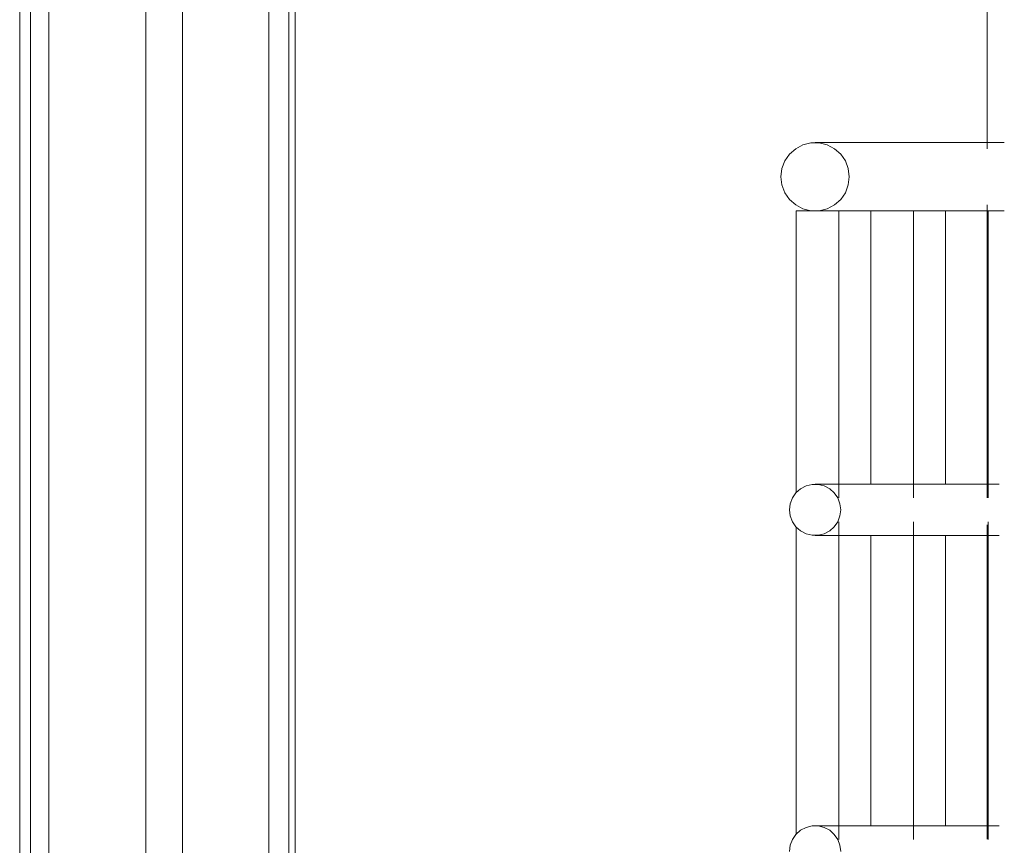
# Model space of a CAD drawing. Header units: inches. Extents: x 424 to 2043, y -237 to 445.
# Tile 812 of 965: x 866.635 to 867.212, y 221.186 to 221.669. Entities that reach past the tile are written whole.
import ezdxf

# ---------------------------------------------------------------- set-up
doc = ezdxf.new("R2010")
doc.units = ezdxf.units.IN
doc.header["$MEASUREMENT"] = 0
for name, color, linetype, lineweight in [('A-DOOR', 31, 'Continuous', 9), ('A-FLOR-HRAL', 11, 'Continuous', 9), ('A-WALL', 113, 'Continuous', 9)]:
    doc.layers.add(name, color=color, linetype=linetype, lineweight=lineweight)

# ---------------------------------------------------------------- blocks, each defined once
blk = doc.blocks.new('Railing - 25mm-185987-Section 1')
at = {"layer": 'A-FLOR-HRAL'}
for p, q in [((-109.70895, 6.46), (-109.70895, 6.29982)), ((-109.68417, 6.46), (-109.70893, 6.46)), ((-109.68395, 6.29197), (-109.68395, 6.46)), ((-109.68395, 6.09197), (-109.68395, 6.27803)), ((-109.70895, 6.27018), (-109.70895, 6.09982)), ((-109.68395, 5.89197), (-109.68395, 6.07803)), ((-109.70895, 6.07018), (-109.70895, 5.89982)), ((-109.68395, 5.69197), (-109.68395, 5.87803)), ((-109.70895, 5.87018), (-109.70895, 5.69982)), ((-109.68395, 5.6), (-109.68395, 5.67803)), ((-109.70895, 5.67018), (-109.70895, 5.6))]:
    blk.add_line(p, q, dxfattribs=at)
blk = doc.blocks.new('Railing - 25mm-V15-Section 1')
at = {"layer": 'A-FLOR-HRAL'}
for p, q in [((-109.75265, 6.46), (-109.75265, 6.29986)), ((-109.72767, 6.46), (-109.75264, 6.46)), ((-109.72765, 6.46), (-109.72767, 6.46)), ((-109.72765, 6.29199), (-109.72765, 6.46)), ((-109.72765, 6.09199), (-109.72765, 6.27801)), ((-109.75265, 6.27014), (-109.75265, 6.09986)), ((-109.72765, 5.89199), (-109.72765, 6.07801)), ((-109.75265, 6.07014), (-109.75265, 5.89986)), ((-109.72765, 5.69199), (-109.72765, 5.87801)), ((-109.75265, 5.87014), (-109.75265, 5.69986)), ((-109.72765, 5.6), (-109.72765, 5.67801)), ((-109.75265, 5.67014), (-109.75265, 5.6))]:
    blk.add_line(p, q, dxfattribs=at)
blk = doc.blocks.new('Railing - 25mm-V16-Section 1')
at = {"layer": 'A-FLOR-HRAL'}
for p, q in [((-109.79636, 6.46), (-109.79636, 6.29512)), ((-109.77137, 6.46), (-109.79635, 6.46)), ((-109.77136, 6.46), (-109.77137, 6.46)), ((-109.77136, 6.29201), (-109.77136, 6.46)), ((-109.77136, 6.09201), (-109.77136, 6.27799)), ((-109.79636, 6.27488), (-109.79636, 6.09512)), ((-109.79636, 6.07488), (-109.79636, 5.89512)), ((-109.77136, 5.89201), (-109.77136, 6.07799)), ((-109.79636, 5.87488), (-109.79636, 5.69512)), ((-109.77136, 5.69201), (-109.77136, 5.87799)), ((-109.77136, 5.6), (-109.77136, 5.67799)), ((-109.79636, 5.67488), (-109.79636, 5.6))]:
    blk.add_line(p, q, dxfattribs=at)
blk = doc.blocks.new('Railing - Railing-185932-Section 1')
at = {"layer": 'A-FLOR-HRAL'}
for p, q in [((-109.67448, 6.5), (-109.78532, 6.5)), ((-109.78532, 6.46), (-109.67448, 6.46)), ((-109.6775, 6.3), (-109.78532, 6.3)), ((-109.78532, 6.27), (-109.6775, 6.27)), ((-109.6775, 6.1), (-109.78532, 6.1))]:
    blk.add_line(p, q, dxfattribs=at)
at = {"layer": 'A-FLOR-HRAL', "lineweight": 18, "flags": 128}
for points in [[(-109.7653, 6.48), (-109.76588, 6.48479), (-109.76759, 6.48929), (-109.77033, 6.49326), (-109.77395, 6.49646), (-109.77822, 6.4987), (-109.78291, 6.49985), (-109.78773, 6.49985), (-109.79242, 6.4987), (-109.79669, 6.49646), (-109.8003, 6.49326), (-109.80304, 6.48929), (-109.80476, 6.48479), (-109.80534, 6.48)], [(-109.7653, 6.48), (-109.76588, 6.47521), (-109.76759, 6.47071), (-109.77033, 6.46674), (-109.77395, 6.46354), (-109.77822, 6.4613), (-109.78291, 6.46015), (-109.78773, 6.46015), (-109.79242, 6.4613), (-109.79669, 6.46354), (-109.8003, 6.46674), (-109.80304, 6.47071), (-109.80476, 6.47521), (-109.80534, 6.48)], [(-109.7703, 6.285), (-109.77074, 6.28859), (-109.77202, 6.29197), (-109.77408, 6.29495), (-109.77679, 6.29734), (-109.77999, 6.29903), (-109.78351, 6.29989), (-109.78713, 6.29989), (-109.79064, 6.29903), (-109.79385, 6.29734), (-109.79656, 6.29495), (-109.79861, 6.29197), (-109.7999, 6.28859), (-109.80033, 6.285)], [(-109.7703, 6.285), (-109.77074, 6.28141), (-109.77202, 6.27803), (-109.77408, 6.27505), (-109.77679, 6.27266), (-109.77999, 6.27097), (-109.78351, 6.27011), (-109.78713, 6.27011), (-109.79064, 6.27097), (-109.79385, 6.27266), (-109.79656, 6.27505), (-109.79861, 6.27803), (-109.7999, 6.28141), (-109.80033, 6.285)], [(-109.7703, 6.085), (-109.77074, 6.08859), (-109.77202, 6.09197), (-109.77408, 6.09495), (-109.77679, 6.09734), (-109.77999, 6.09903), (-109.78351, 6.09989), (-109.78713, 6.09989), (-109.79064, 6.09903), (-109.79385, 6.09734), (-109.79656, 6.09495), (-109.79861, 6.09197), (-109.7999, 6.08859), (-109.80033, 6.085)]]:
    blk.add_lwpolyline(points, dxfattribs=at)
for name in ['Railing - 25mm-V16-Section 1', 'Railing - 25mm-V15-Section 1', 'Railing - 25mm-185987-Section 1']:
    blk.add_blockref(name, (0, 0))
blk = doc.blocks.new('5-panel_Bi-fold_external_door_10806 - Type 1-V64-Section 1')
at = {"layer": 'A-DOOR'}
for p, q in [((-110.23419, 8.33744), (-110.23419, 5.60159)), ((-110.10543, 8.33744), (-110.10543, 5.60159)), ((-110.25133, 8.26143), (-110.25133, 5.70307)), ((-110.24503, 8.26271), (-110.24503, 5.70179)), ((-110.09363, 8.26274), (-110.09363, 5.70176)), ((-110.08995, 8.26274), (-110.08995, 5.70176)), ((-110.17734, 6.751), (-110.17734, 5.79096)), ((-110.15587, 6.751), (-110.15587, 5.79096))]:
    blk.add_line(p, q, dxfattribs=at)

msp = doc.modelspace()

# ---------------------------------------------------------------- linework, layer by layer
at = {"layer": 'A-WALL'}
for p, q in [((867.20204, 222.19721), (867.20204, 221.59365)), ((867.20204, 221.56077), (867.20204, 221.38929)), ((867.20204, 221.37339), (867.20204, 221.18929))]:
    msp.add_line(p, q, dxfattribs=at)

# ---------------------------------------------------------------- block references
at = {"layer": 'A-DOOR'}
msp.add_blockref('5-panel_Bi-fold_external_door_10806 - Type 1-V64-Section 1', (976.88654, 215.09721), dxfattribs=at)
at = {"layer": 'A-FLOR-HRAL'}
msp.add_blockref('Railing - Railing-185932-Section 1', (976.88654, 215.09721), dxfattribs=at)

doc.saveas('drawing.dxf')
